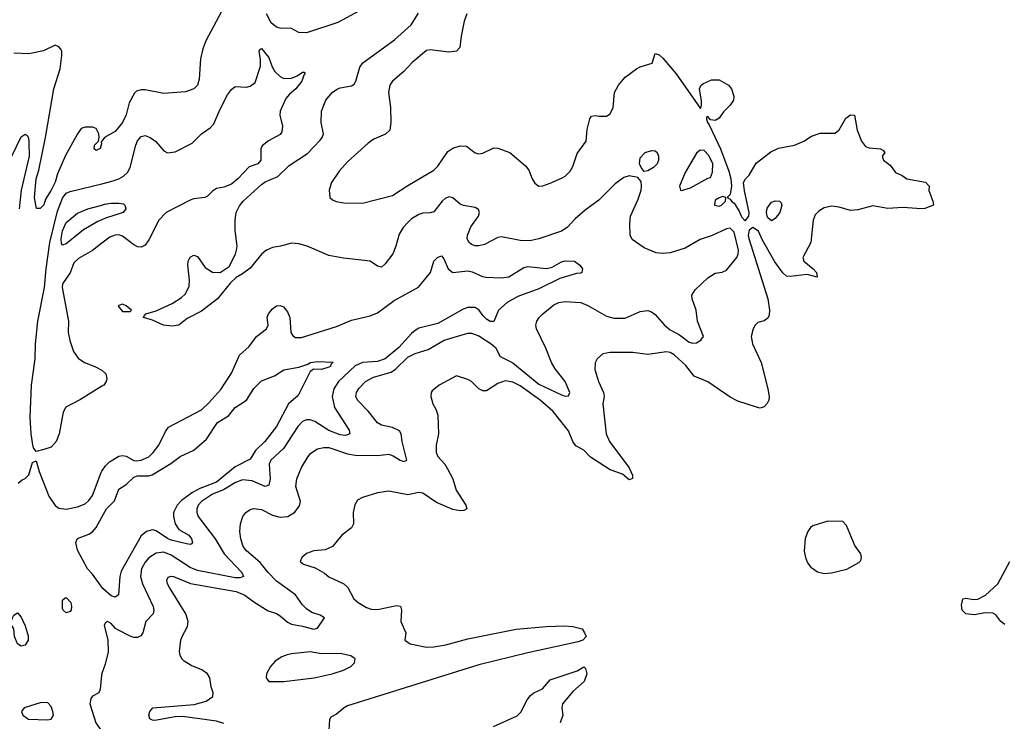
# Model space of a CAD drawing. Header units: inches. Extents: x 1694797 to 1849917, y 907313 to 1017959.
# Tile 564 of 656: x 1809562 to 1814811, y 932917 to 936658. Entities that reach past the tile are written whole.
import ezdxf

# ---------------------------------------------------------------- set-up
doc = ezdxf.new("R2010")
doc.units = ezdxf.units.IN
doc.header["$MEASUREMENT"] = 0
doc.layers.add('B8903', color=7, linetype='Continuous')
doc.layers.add('B8913', color=7, linetype='Continuous')

msp = doc.modelspace()

# ---------------------------------------------------------------- linework, layer by layer
at = {"layer": 'B8903', "color": 5}
for points, elevation in [([(1810000, 936011.3), (1809995.3, 936004.7), (1809997.2, 935997.2), (1809990, 935972), (1809970, 935961), (1809958, 935970), (1809961, 935990), (1809982, 936010), (1809986, 936030), (1809982.8, 936050), (1809970, 936078), (1809950, 936084.9), (1809910, 936085.3), (1809890, 936078), (1809870, 936050.3), (1809805.6, 935934.4), (1809763.9, 935836.1), (1809750, 935792.2), (1809730, 935748.9), (1809699.2, 935700.8), (1809690, 935671), (1809670, 935651), (1809651.1, 935651.1), (1809640.8, 935710), (1809650, 935809), (1809664.1, 935855.9), (1809699.9, 936030), (1809743.8, 936290), (1809776.7, 936396.7), (1809787.1, 936467.1), (1809786.3, 936490), (1809781.1, 936501.1), (1809770, 936514.4), (1809750, 936523.1), (1809688.3, 936491.7), (1809610, 936476.8), (1809530, 936479.1)], 760), ([(1809519.5, 935930), (1809570, 936034), (1809590, 936048), (1809601.1, 936041.1), (1809607.7, 936027.7), (1809610, 936004.7), (1809611.4, 935931.4), (1809568.6, 935750), (1809558.5, 935650)], 740), ([(1810000, 934703.5), (1809886.6, 934633.4), (1809807, 934593), (1809794.1, 934565.9), (1809771.6, 934450), (1809755.3, 934410), (1809730, 934379.7), (1809690, 934367.1), (1809650, 934356), (1809635.4, 934375.4), (1809631.6, 934391.6), (1809622.7, 934450), (1809617.5, 934537.5), (1809624.9, 934710), (1809644.3, 934850), (1809646.2, 934930), (1809657.5, 935050), (1809694, 935230), (1809702.3, 935330), (1809722.9, 935470), (1809762.7, 935637.3), (1809790, 935706.8), (1809810, 935732.9), (1809830, 935741.5), (1810000, 935784)], 740), ([(1810000, 935591.6), (1809977.9, 935582.1), (1809901.6, 935538.4), (1809810, 935463), (1809790, 935456.4), (1809784.1, 935464.1), (1809782, 935490), (1809790, 935532), (1809810, 935577.3), (1809870, 935627.6), (1809925.6, 935650), (1810000, 935670.1)], 720), ([(1810000, 935466), (1809950, 935428), (1809875.3, 935384.7), (1809850, 935362.6), (1809831.4, 935308.6), (1809790.3, 935250), (1809787.6, 935230), (1809820.9, 935050), (1809820.8, 934990), (1809828.3, 934948.3), (1809848.7, 934890), (1809873.5, 934853.5), (1809907.3, 934830), (1809962.8, 934810), (1809999.1, 934790), (1810000, 934789.2)], 740), ([(1809553.6, 934186.4), (1809574.6, 934205.4), (1809590, 934211.3), (1809610, 934231.3), (1809630, 934298), (1809650, 934306), (1809665.3, 934250), (1809717.2, 934117.2), (1809750, 934067.6), (1809770, 934053.1), (1809810, 934049.3), (1809870, 934061.8), (1809910, 934077.6), (1809930, 934095.3), (1809950, 934122), (1809995.6, 934244.4), (1810000, 934251)], 740), ([(1810000, 933632.4), (1809950, 933701.3), (1809923.7, 933730), (1809870.3, 933830), (1809860.9, 933870), (1809870, 933892.6), (1809930, 933914.4), (1809950, 933927.8), (1809969.1, 933950), (1810000, 934005.2)], 720), ([(1810000, 933171.5), (1809997.1, 933162.9), (1809990.4, 933089.6), (1809983, 933070), (1809950, 933051.1), (1809941.2, 933038.8), (1809935.5, 933010), (1809967.9, 932910), (1809990, 932875.7), (1810000, 932871.3)], 740)]:
    msp.add_lwpolyline(points, dxfattribs=dict(at, elevation=elevation))
for points, elevation in [([(1809810, 933496), (1809794, 933510), (1809790, 933519.3), (1809790, 933562.8), (1809804.6, 933575.4), (1809810, 933577), (1809833.4, 933550), (1809838.5, 933530), (1809835.9, 933510), (1809830, 933502.2)], 720), ([(1809570, 933317.6), (1809550, 933331.1), (1809534.5, 933370), (1809529.8, 933409.8), (1809518.5, 933430), (1809516, 933450), (1809523.2, 933470), (1809530, 933482.6), (1809550, 933496.4), (1809570, 933472.4), (1809590, 933427), (1809606.4, 933373.6), (1809606.7, 933350), (1809590, 933323.5)], 720), ([(1809710, 933017.9), (1809670, 933015.9), (1809586, 932990), (1809570.8, 932970), (1809578.8, 932950), (1809609.1, 932929.1), (1809710, 932926), (1809730, 932929.6), (1809741.1, 932950), (1809739.1, 932970), (1809730, 932996.8)], 740)]:
    msp.add_lwpolyline(points, close=True, dxfattribs=dict(at, elevation=elevation))
at = {"layer": 'B8913', "color": 5}
for points, elevation in [([(1810650, 936724.4), (1810553.6, 936546.4), (1810537.5, 936502.5), (1810525.1, 936450), (1810518.8, 936341.2), (1810509.6, 936310), (1810489.8, 936290.2), (1810446.2, 936273.8), (1810330, 936265.5), (1810230, 936283.9), (1810210, 936284.2), (1810183.5, 936276.5), (1810173.3, 936266.7), (1810145.8, 936214.2), (1810130, 936150.7), (1810109.8, 936110), (1810070, 936062), (1810013.2, 936030), (1810000, 936011.3)], 760), ([(1810650, 932905.6), (1810610, 932918.9), (1810430, 932942.4), (1810390, 932940.6), (1810282.6, 932922.6), (1810270, 932923), (1810256, 932930), (1810250.8, 932950), (1810254.8, 932970), (1810272, 932990), (1810492.2, 933007.8), (1810554.9, 933025.1), (1810590.4, 933050), (1810592.4, 933070), (1810582, 933102), (1810574.9, 933150), (1810563.7, 933170), (1810532, 933192), (1810475.1, 933215.1), (1810438, 933238), (1810425.5, 933250), (1810416.4, 933270), (1810413.4, 933290), (1810421.3, 933350), (1810426.9, 933370), (1810457, 933423), (1810460.2, 933450), (1810447.5, 933490), (1810359.6, 933630), (1810349.1, 933650), (1810346.3, 933670), (1810353.7, 933686.3), (1810368.4, 933691.6), (1810382, 933690), (1810471.4, 933651.4), (1810716.4, 933610), (1810761.9, 933590), (1810810, 933553.6), (1810885.8, 933505.8), (1810930, 933491.6), (1810950, 933480.4), (1810990, 933445.2), (1811010, 933434.6), (1811070, 933425), (1811130, 933408.3), (1811150, 933414.6), (1811186.7, 933470), (1811164.1, 933484.1), (1811118.3, 933498.3), (1811090, 933517.1), (1811070, 933538), (1811032.2, 933592.2), (1810930, 933665), (1810885.4, 933710), (1810843.3, 933763.3), (1810770, 933825.5), (1810753.2, 933850), (1810740.2, 933890), (1810736, 933930), (1810739.5, 933970), (1810752, 934010), (1810766.4, 934030), (1810790, 934046.6), (1810808.1, 934051.9), (1810850, 934047.1), (1810910, 934017), (1810950, 934005), (1810990.7, 934009.3), (1811028.3, 934031.7), (1811054.1, 934065.9), (1811058.9, 934090), (1811033, 934170), (1811039.7, 934210), (1811064.7, 934270), (1811099, 934330), (1811113.6, 934346.4), (1811150, 934369.7), (1811183.1, 934376.9), (1811210, 934376.5), (1811310, 934343.9), (1811350, 934335.7), (1811470, 934333.8), (1811530, 934341.9), (1811553.3, 934333.3), (1811590.2, 934309.8), (1811610, 934303.5), (1811626, 934310), (1811600.4, 934410), (1811596, 934450), (1811586.7, 934466.7), (1811550, 934484.4), (1811490, 934496.9), (1811470, 934509.1), (1811421.3, 934570), (1811362.6, 934630), (1811354.5, 934650), (1811357.4, 934670), (1811370, 934691.8), (1811405.8, 934730), (1811447, 934753), (1811541.6, 934778.4), (1811565.4, 934794.6), (1811630, 934859.1), (1811670, 934878), (1811740.1, 934899.9), (1811823.7, 934950), (1811950, 934987.4), (1811970, 934987.7), (1812010, 934972.1), (1812074.3, 934930), (1812097.5, 934910), (1812123.3, 934863.3), (1812190, 934829.4), (1812330, 934715.8), (1812450, 934658.5), (1812470, 934651.8), (1812487.3, 934652.7), (1812494.4, 934670), (1812469.2, 934730), (1812416.6, 934796.6), (1812396.3, 934830), (1812366.4, 934906.4), (1812316.5, 935010), (1812314, 935030), (1812319.5, 935050), (1812330.4, 935070), (1812350.3, 935090), (1812410, 935137.6), (1812436.3, 935150), (1812470, 935156.5), (1812553.6, 935150), (1812590, 935134.6), (1812690, 935077.3), (1812730, 935066.9), (1812790, 935066.8), (1812870, 935103), (1812910, 935108.6), (1812930, 935101.4), (1812950, 935085.9), (1812998.8, 935030), (1813030, 935004.5), (1813078.8, 934978.8), (1813130, 934939.2), (1813150, 934932.7), (1813170, 934935.8), (1813193.7, 934950), (1813206.5, 934970), (1813175.6, 935050), (1813167.4, 935110), (1813147.4, 935170), (1813145.7, 935190), (1813162.6, 935217.4), (1813230, 935282.6), (1813270, 935306.2), (1813307.1, 935312.9), (1813330, 935323), (1813385.7, 935390), (1813392.6, 935407.4), (1813393.3, 935430), (1813370, 935525.8), (1813350, 935546.6), (1813330, 935543.2), (1813252.5, 935507.5), (1813190, 935485.7), (1813110, 935439.6), (1813030, 935414.5), (1812990, 935410.9), (1812955.7, 935415.7), (1812890, 935442.2), (1812827.1, 935487.1), (1812816.5, 935510), (1812813.7, 935570), (1812818.1, 935610), (1812858.2, 935701.8), (1812875.1, 935750), (1812877.5, 935770), (1812874.7, 935794.7), (1812857.7, 935817.7), (1812810, 935826.1), (1812782.6, 935817.4), (1812736.9, 935783.1), (1812650, 935695.8), (1812576.6, 935643.4), (1812523.5, 935596.5), (1812479.7, 935550), (1812450, 935530.3), (1812330, 935489), (1812281.3, 935478.7), (1812230, 935480.2), (1812130, 935500.9), (1812110, 935496.5), (1812039.6, 935460.4), (1812010, 935452.4), (1811990, 935452.4), (1811970, 935459), (1811958.3, 935470), (1811947.8, 935490), (1811948.1, 935510), (1811966.1, 935553.9), (1812007.2, 935610), (1812013.7, 935630), (1812007, 935647), (1811990, 935657), (1811927.1, 935667.1), (1811910, 935674.9), (1811870, 935708.8), (1811850, 935713.8), (1811830, 935704.4), (1811814.7, 935690), (1811770, 935634.6), (1811750, 935628.1), (1811710, 935627.3), (1811690, 935619.7), (1811650, 935596.2), (1811630, 935577.3), (1811606.4, 935550), (1811585.4, 935514.6), (1811567.4, 935450), (1811550.9, 935409.1), (1811510, 935357.3), (1811490, 935339.1), (1811470, 935344.9), (1811430, 935370.4), (1811287.1, 935387.1), (1811210, 935401.6), (1811094.8, 935450), (1811050, 935463.8), (1811010, 935466.7), (1810952.7, 935450), (1810910, 935443.8), (1810877.6, 935430), (1810853.3, 935410), (1810790, 935334), (1810750, 935302.8), (1810716, 935284), (1810685.1, 935254.9), (1810617, 935170), (1810530, 935103.8), (1810454.9, 935065.1), (1810409.6, 935030.4), (1810375.1, 935024.9), (1810328.7, 935028.7), (1810270, 935056), (1810222, 935070), (1810223.6, 935076.4), (1810234, 935090), (1810290, 935106.6), (1810374.3, 935145.7), (1810423.6, 935176.4), (1810444.6, 935195.4), (1810465.1, 935234.9), (1810466.4, 935270), (1810458, 935350), (1810460.5, 935370), (1810470, 935392.3), (1810490, 935402.7), (1810510, 935395.1), (1810550, 935337.2), (1810590, 935312.7), (1810630.5, 935309.5), (1810678, 935342), (1810712.4, 935407.6), (1810718, 935430), (1810720.4, 935450), (1810710, 935534), (1810710.2, 935590), (1810715.5, 935630), (1810733.5, 935666.5), (1810753.2, 935690), (1810850, 935779.9), (1810870, 935793.7), (1810937, 935823), (1810998.6, 935881.4), (1811095.1, 935944.9), (1811163.6, 936016.4), (1811174.2, 936030), (1811180.7, 936050), (1811169.4, 936110), (1811170.2, 936170), (1811194.4, 936230), (1811227.9, 936270), (1811250, 936286.4), (1811270, 936294.8), (1811330, 936305.6), (1811345.4, 936314.6), (1811354.2, 936330), (1811374.2, 936405.8), (1811391.5, 936428.5), (1811560.3, 936550), (1811648, 936630), (1811687.5, 936692.5)], 760), ([(1811370, 936704.4), (1811257.5, 936642.5), (1811090, 936587.9), (1811050, 936589.3), (1811010, 936611.3), (1810950, 936612.8), (1810930, 936617.8), (1810901.8, 936641.8), (1810876.9, 936690)], 760), ([(1811945, 936690), (1811931.3, 936650), (1811914.4, 936570), (1811908.4, 936510), (1811890.5, 936490), (1811850, 936485.4), (1811750, 936498), (1811730, 936493.5), (1811653.1, 936430), (1811610, 936382.7), (1811548.9, 936330), (1811535.6, 936310), (1811527.8, 936270), (1811537.8, 936190), (1811540.4, 936110), (1811534.4, 936070), (1811512.4, 936047.6), (1811450, 936022), (1811419.2, 936000.8), (1811310, 935900.5), (1811264.4, 935850), (1811223.8, 935790), (1811210.6, 935750), (1811214.8, 935710), (1811230, 935697.3), (1811248.7, 935688.7), (1811290, 935681.1), (1811390, 935679.6), (1811550, 935720.9), (1811630, 935774.6), (1811770, 935856.1), (1811790, 935876.9), (1811843.9, 935956.1), (1811870, 935973.6), (1811910, 935986.2), (1811943.1, 935983.1), (1811990, 935948.9), (1812010, 935943.6), (1812030, 935946.5), (1812090, 935975.3), (1812110, 935974), (1812174, 935950), (1812258.3, 935878.3), (1812275.3, 935855.3), (1812293, 935810), (1812307.1, 935787.1), (1812330, 935770.7), (1812350, 935773), (1812390, 935787), (1812450, 935812.9), (1812470, 935824.6), (1812496, 935850), (1812510, 935876.3), (1812534.5, 935945.5), (1812581.6, 936010), (1812587.2, 936072.8), (1812601.2, 936130), (1812610, 936144.7), (1812630, 936148), (1812650, 936143.1), (1812690, 936143.7), (1812710, 936157.1), (1812724.7, 936190), (1812732, 936270), (1812753.3, 936310), (1812790, 936351.3), (1812850, 936396.5), (1812870, 936407), (1812933.6, 936426.4), (1812950, 936478), (1812970, 936470.8), (1812990, 936454), (1813062, 936370), (1813190, 936186), (1813193.2, 936186.8), (1813196.6, 936203.4), (1813195.9, 936224.1), (1813186, 936290), (1813192.9, 936307.1), (1813204.1, 936315.9), (1813250, 936337.3), (1813290, 936338), (1813340.7, 936310), (1813357.1, 936290), (1813368.4, 936250), (1813366.4, 936230), (1813350, 936202.9), (1813313.7, 936166.3), (1813290, 936133.6), (1813270, 936120.9), (1813244.7, 936124.7), (1813230, 936142), (1813222.8, 936137.2), (1813222.8, 936130), (1813228, 936110), (1813237.5, 936097.5), (1813297.1, 935970), (1813343, 935850), (1813353.4, 935810), (1813357.3, 935770), (1813350, 935726), (1813334, 935710), (1813350, 935702), (1813356, 935690), (1813370, 935680.7), (1813397.1, 935637.1), (1813410, 935606.5), (1813430, 935586.2), (1813448.3, 935610), (1813451.2, 935630), (1813425.9, 935745.9), (1813420.5, 935790), (1813431.3, 935810), (1813450, 935828.7), (1813487.1, 935892.9), (1813566.8, 935953.2), (1813606.3, 935973.7), (1813692.7, 935990), (1813741.2, 936010), (1813782.5, 936037.5), (1813830, 936053.4), (1813910, 936052.7), (1813930, 936070.4), (1813966.4, 936133.6), (1813990, 936151.5), (1814011.5, 936150), (1814027.3, 936070), (1814050.2, 936010), (1814070, 935981.5), (1814090, 935974.3), (1814150, 935970.3), (1814162.4, 935962.4), (1814174, 935950), (1814160.5, 935930), (1814166, 935910), (1814202, 935882), (1814230, 935843.1), (1814266.9, 935826.9), (1814291, 935810), (1814390, 935791.6), (1814410, 935770.7), (1814407.7, 935747.7), (1814430.4, 935690), (1814433, 935670), (1814387.8, 935652.2), (1814370, 935649.8), (1814270, 935656.3), (1814190, 935651.3), (1814110, 935665.3), (1814030, 935645), (1813990, 935641), (1813930, 935658.6), (1813890, 935663.9), (1813850, 935655.3), (1813822.4, 935637.6), (1813802.8, 935617.2), (1813791.2, 935590), (1813779.5, 935470), (1813736.9, 935390), (1813742, 935370), (1813792.1, 935330), (1813810, 935310.2), (1813813.9, 935286.1), (1813759.3, 935299.3), (1813670, 935288.4), (1813650, 935290.7), (1813630, 935307.9), (1813587, 935367), (1813521.9, 935481.9), (1813499.8, 935530), (1813470, 935549.8), (1813450, 935535.8), (1813444.7, 935510), (1813448.9, 935491.1), (1813550.1, 935170.1), (1813559.6, 935110), (1813556.9, 935083.1), (1813550, 935066), (1813530, 935053.3), (1813496.9, 935043.1), (1813482.4, 935030), (1813471.8, 935010), (1813462, 934970), (1813468.9, 934930), (1813514.9, 934830), (1813550.2, 934690), (1813556.5, 934650), (1813554.9, 934630), (1813547.4, 934612.6), (1813530, 934594.5), (1813510, 934587.8), (1813490, 934592.6), (1813390, 934624.9), (1813350, 934645.9), (1813230, 934727.3), (1813158, 934758), (1813113.7, 934813.7), (1813050, 934871), (1813030, 934883), (1813010, 934887.6), (1812910, 934872.3), (1812830, 934883), (1812750, 934884.7), (1812710, 934884.7), (1812670, 934877), (1812640.5, 934850), (1812630.4, 934829.6), (1812627, 934793), (1812647.2, 934730), (1812674.3, 934670), (1812676.9, 934650), (1812670.2, 934609.8), (1812688.3, 934450), (1812706.4, 934410), (1812810, 934268.4), (1812828.5, 934230), (1812827.9, 934212.1), (1812810, 934204.2), (1812774.9, 934234.9), (1812710, 934258), (1812628.9, 934308.9), (1812605.3, 934325.3), (1812570, 934362.6), (1812526.6, 934386.6), (1812510, 934409.7), (1812486.9, 934466.9), (1812406.3, 934570), (1812336.7, 934630), (1812230, 934705.8), (1812190, 934725.4), (1812150, 934731.9), (1812110, 934719.4), (1812050, 934680.3), (1812030, 934679.8), (1812009.7, 934690), (1811970, 934729.6), (1811950, 934740.5), (1811890, 934759.6), (1811798, 934710), (1811760.9, 934679.1), (1811754.9, 934670), (1811753.4, 934650), (1811763.6, 934610), (1811780.8, 934580.8), (1811791.6, 934550), (1811794.7, 934450), (1811781.1, 934390), (1811782.3, 934350), (1811790.3, 934330), (1811827.9, 934287.9), (1811843, 934263), (1811870.2, 934210), (1811887.9, 934150), (1811940.9, 934070), (1811946, 934050), (1811930, 934041), (1811910, 934039.8), (1811870, 934046.9), (1811784, 934084), (1811710, 934134), (1811690, 934136.8), (1811630, 934125.7), (1811530, 934144.4), (1811470, 934135.4), (1811388.6, 934111.4), (1811363.1, 934096.9), (1811348.5, 934071.5), (1811339.3, 934030), (1811340.9, 933970), (1811331, 933949), (1811279.5, 933910), (1811230, 933849.7), (1811190, 933831.1), (1811130, 933826), (1811090, 933811.5), (1811064.9, 933790), (1811056, 933770), (1811075.5, 933755.5), (1811136.2, 933736.2), (1811187.4, 933707.4), (1811210, 933688.2), (1811290.2, 933650.2), (1811310.3, 933630), (1811342.3, 933570), (1811365.7, 933550), (1811410, 933523.9), (1811435.4, 933515.4), (1811470, 933512.9), (1811570, 933535.6), (1811591.4, 933531.4), (1811597.4, 933510), (1811594, 933450), (1811620.3, 933390), (1811614, 933350), (1811644, 933330), (1811730, 933312.7), (1811770, 933313.8), (1811834, 933326), (1811950, 933357.8), (1812208.4, 933408.4), (1812370, 933423), (1812466.6, 933426.6), (1812510, 933423.5), (1812560.5, 933410), (1812573, 933390), (1812581.6, 933370), (1812563, 933350), (1812539.6, 933340.4), (1812270, 933282.7), (1812010, 933218.7), (1811310, 932999.4), (1811291.5, 932990), (1811250, 932955), (1811220.4, 932939.6), (1811213.5, 932926.5), (1811209.4, 932870)], 780), ([(1810000, 935784), (1810060.7, 935799.3), (1810091, 935809), (1810115.8, 935824.2), (1810135.6, 935844.4), (1810149.9, 935870.1), (1810181.6, 935990), (1810190, 936012), (1810210, 936035.3), (1810230, 936041.5), (1810257.1, 936030), (1810288.1, 936008.1), (1810330, 935958.4), (1810350, 935947.6), (1810390, 935954.4), (1810480.5, 935999.5), (1810531.7, 936050), (1810577.6, 936082.4), (1810597.1, 936102.9), (1810630, 936181.3), (1810670, 936258.3), (1810690, 936286.5), (1810710, 936301.2), (1810770, 936299.4), (1810790, 936303.5), (1810816.1, 936323.9), (1810845.6, 936410), (1810845.8, 936445.8), (1810838.7, 936490), (1810841.4, 936498.6), (1810850, 936503.8), (1810890, 936456), (1810907.6, 936407.6), (1810922.1, 936382.1), (1810950, 936354.7), (1810970, 936345.5), (1811010, 936346), (1811041.1, 936358.9), (1811070, 936379.1), (1811078.5, 936378.5), (1811082.8, 936370), (1811076.7, 936363.3), (1811066.4, 936330), (1811034.3, 936290), (1810999.3, 936260.7), (1810981.1, 936238.9), (1810950.2, 936170), (1810948.7, 936148.7), (1810962.9, 936090), (1810959.3, 936060.7), (1810950, 936046.4), (1810887.2, 936012.8), (1810854.2, 935985.8), (1810847, 935970), (1810846.9, 935910), (1810831.7, 935890), (1810785.5, 935874.5), (1810724.4, 935810), (1810690, 935781.9), (1810650, 935765), (1810610, 935757.6), (1810590, 935744.7), (1810563.1, 935716.9), (1810549.1, 935710.9), (1810490, 935703.1), (1810470, 935695.4), (1810341.8, 935630), (1810303.9, 935590), (1810250, 935484.2), (1810230, 935456.9), (1810210, 935446), (1810190, 935447.6), (1810170, 935457.6), (1810110, 935503.5), (1810090, 935510.8), (1810070, 935509.8), (1810042, 935498), (1810000, 935466)], 740), ([(1810000, 935670.1), (1810013.9, 935673.9), (1810050, 935679.7), (1810090, 935679.5), (1810115.8, 935675.8), (1810122.8, 935670), (1810127.3, 935650), (1810114, 935630), (1810019.8, 935600.2), (1810000, 935591.6)], 720), ([(1810000, 934251), (1810019.6, 934280.4), (1810039.8, 934300.2), (1810090, 934331.1), (1810110, 934335.5), (1810130, 934331.4), (1810170, 934308.3), (1810186.3, 934306.3), (1810210, 934309.4), (1810250, 934327.3), (1810273.3, 934350), (1810302.8, 934390), (1810338.2, 934461.8), (1810354.6, 934485.4), (1810530, 934577.8), (1810570, 934615.6), (1810633.4, 934686.6), (1810690, 934774), (1810732.6, 934870), (1810784.4, 934915.6), (1810823.7, 934970), (1810877.3, 935010), (1810886, 935030), (1810881, 935070), (1810888.5, 935090), (1810910, 935117.1), (1810930, 935133), (1810950, 935134), (1810968, 935128), (1810990, 935101), (1811001.3, 935070), (1811008, 934990), (1811016, 934976), (1811030, 934964.4), (1811063.6, 934963.6), (1811250, 935021.6), (1811330, 935055.9), (1811430, 935080.1), (1811470, 935096), (1811558.8, 935161.2), (1811687.7, 935232.3), (1811751, 935310), (1811769.1, 935370.9), (1811789.2, 935390.8), (1811810, 935399.5), (1811823.4, 935383.4), (1811845.4, 935330), (1811870, 935311.1), (1811950, 935319.1), (1811974, 935314), (1812028.3, 935288.3), (1812046.3, 935286.3), (1812130, 935281.4), (1812170, 935287.4), (1812250, 935337.5), (1812270, 935341.5), (1812370, 935331), (1812401.2, 935338.8), (1812450, 935367.1), (1812470, 935371.8), (1812518.8, 935370), (1812548.4, 935350), (1812561.6, 935330), (1812558, 935310), (1812553.2, 935306.8), (1812530, 935305.6), (1812441.2, 935278.8), (1812330, 935224.1), (1812217.7, 935182.3), (1812160.3, 935150), (1812114, 935110), (1812090.2, 935049.8), (1812070, 935049.8), (1812050, 935061.8), (1812030, 935081.4), (1812010.4, 935110.4), (1811990, 935124.1), (1811950, 935123.6), (1811925.5, 935114.5), (1811790, 935037.9), (1811690, 935013.1), (1811670, 935002), (1811650, 934985.9), (1811583.3, 934910), (1811510.1, 934849.9), (1811470, 934835.5), (1811390, 934830.3), (1811350, 934813.3), (1811260.4, 934730), (1811235.8, 934690), (1811227, 934650), (1811239.2, 934590), (1811317.8, 934470), (1811322, 934450), (1811299.3, 934440.7), (1811270, 934445.3), (1811210, 934468.3), (1811135.3, 934515.3), (1811110, 934524.8), (1811090, 934524.9), (1811070, 934516.2), (1811043.8, 934490), (1810968.1, 934371.9), (1810901.1, 934310), (1810892.2, 934287.8), (1810897.6, 934210), (1810890, 934175.6), (1810870, 934169.8), (1810800.3, 934200.3), (1810750, 934204.9), (1810711.9, 934190), (1810647.7, 934152.3), (1810590, 934128.9), (1810530.2, 934090), (1810513.2, 934070), (1810505.5, 934050), (1810506, 934030), (1810513.7, 934010), (1810602.9, 933890), (1810652.3, 933810), (1810745.8, 933710), (1810754.9, 933690), (1810737.6, 933682.4), (1810710, 933682.9), (1810510, 933721.2), (1810470, 933737.1), (1810370, 933803), (1810330, 933819.9), (1810290, 933813.5), (1810250.1, 933789.9), (1810230, 933766.2), (1810210.7, 933730), (1810205.8, 933690), (1810215.6, 933650), (1810274, 933530), (1810276.8, 933510), (1810273, 933490), (1810233.4, 933450), (1810218.5, 933390), (1810206.8, 933373.2), (1810190, 933365), (1810170, 933363.9), (1810150, 933371.1), (1810085.2, 933405.2), (1810072.8, 933412.8), (1810050, 933438.3), (1810030, 933449.6), (1810018.4, 933441.6), (1810012.4, 933430), (1810030.9, 933350.9), (1810032.5, 933287.5), (1810017.3, 933222.7), (1810000, 933171.5)], 740), ([(1810000, 934005.2), (1810025, 934050), (1810066.3, 934093.7), (1810090, 934156), (1810130, 934180.1), (1810170, 934218.9), (1810190, 934226.9), (1810250, 934225.8), (1810268.1, 934231.9), (1810367.7, 934292.3), (1810416.4, 934330), (1810490, 934362.3), (1810558, 934422), (1810616.3, 934510), (1810674.3, 934545.7), (1810709.6, 934590.4), (1810770.4, 934629.6), (1810810, 934691.8), (1810850, 934732.3), (1810920.9, 934759.1), (1810970, 934791.5), (1811050, 934805.4), (1811098, 934822), (1811111.3, 934831.3), (1811150, 934836.5), (1811232.8, 934832.8), (1811220.3, 934819.7), (1811218.4, 934810), (1811210, 934805.6), (1811170, 934792.6), (1811130, 934795.4), (1811110, 934782), (1811045.7, 934654.3), (1810994, 934610), (1810930.2, 934490), (1810869.2, 934410), (1810819.3, 934360.7), (1810790, 934315.1), (1810710, 934273.9), (1810610, 934192.5), (1810521.2, 934158.8), (1810482, 934138), (1810424.6, 934095.4), (1810400.8, 934070), (1810381, 934030), (1810380.8, 934010), (1810389.7, 933969.7), (1810410, 933940.6), (1810463.6, 933910), (1810478, 933890), (1810482.4, 933870), (1810476.9, 933863.1), (1810470, 933859.7), (1810450, 933862.8), (1810370, 933883.3), (1810350, 933891.8), (1810290, 933933.7), (1810270, 933939.1), (1810238.5, 933930), (1810210, 933906.6), (1810102.7, 933717.3), (1810095.1, 933690), (1810088.2, 933591.8), (1810070, 933578.7), (1810050, 933587.2), (1810005.2, 933625.2), (1810000, 933632.4)], 720), ([(1810000, 934789.2), (1810020.5, 934770), (1810025.8, 934745.8), (1810023.1, 934730), (1810010, 934709.7), (1810000, 934703.5)], 740), ([(1814813, 933433), (1814791.8, 933450), (1814765.1, 933485.1), (1814750, 933493.7), (1814710, 933495), (1814650, 933484.4), (1814605.7, 933490), (1814585.4, 933510), (1814582.7, 933537.3), (1814589.8, 933570.2), (1814606.5, 933573.5), (1814646.1, 933566.1), (1814670, 933568), (1814710.2, 933589.8), (1814775.5, 933650), (1814840.5, 933770)], 780), ([(1812087.3, 932890), (1812213.9, 932946.1), (1812233.6, 932966.4), (1812267.6, 933032.4), (1812284.3, 933055.7), (1812303.5, 933070), (1812348.7, 933091.3), (1812390, 933137.8), (1812533.2, 933186.8), (1812570, 933207.7), (1812578.6, 933198.6), (1812584.6, 933170), (1812571.3, 933130), (1812510, 933076.1), (1812455.8, 933010), (1812452.4, 932990), (1812456.6, 932950), (1812443.9, 932910)], 780)]:
    msp.add_lwpolyline(points, dxfattribs=dict(at, elevation=elevation))
for points, elevation in [([(1812890, 935849.6), (1812874, 935870), (1812865.4, 935890), (1812870, 935921), (1812895.3, 935950), (1812930, 935960.7), (1812950, 935958.8), (1812961, 935950), (1812967.3, 935930), (1812967.3, 935910), (1812960.7, 935890), (1812941, 935870), (1812910, 935852)], 760), ([(1813190, 935962.8), (1813170, 935946.2), (1813110, 935843.9), (1813078.9, 935770), (1813084.9, 935750), (1813090, 935747), (1813138.5, 935761.5), (1813230, 935813.4), (1813244, 935816), (1813255.3, 935844.7), (1813256.4, 935890), (1813235, 935935), (1813210, 935960.9)], 780), ([(1813310, 935715.3), (1813290, 935709), (1813270, 935695.3), (1813266, 935670), (1813290, 935663.8), (1813304, 935670), (1813324, 935690), (1813326, 935710)], 780), ([(1813570, 935585.3), (1813550, 935602.2), (1813546.9, 935610), (1813542.4, 935630), (1813546.3, 935653.7), (1813570, 935685.3), (1813590, 935693.1), (1813612, 935690), (1813622, 935682), (1813624.9, 935670), (1813614.4, 935630), (1813590, 935597.6)], 760), ([(1810110, 935141.2), (1810090, 935135.3), (1810086.8, 935130), (1810110, 935102.8), (1810150, 935102), (1810158, 935110), (1810130, 935132.7)], 760), ([(1813870, 933984.5), (1813790, 933959.5), (1813777.3, 933950), (1813764, 933930), (1813748.5, 933891.5), (1813744.5, 933824.5), (1813750.7, 933790.7), (1813762, 933762), (1813779.8, 933739.8), (1813814.8, 933714.8), (1813850, 933704.9), (1813890, 933708.2), (1813971.4, 933728.6), (1814035.3, 933764.7), (1814045.4, 933774.6), (1814049.6, 933790), (1814046.2, 933810), (1814014.6, 933854.6), (1813970, 933962), (1813950, 933983)], 820), ([(1811110, 933288.7), (1811010, 933278), (1810988.2, 933271.8), (1810959.6, 933260.4), (1810922.8, 933237.2), (1810899.3, 933210), (1810877.1, 933170), (1810874.9, 933150), (1810890.3, 933130.3), (1810970, 933129.6), (1811132.3, 933150), (1811228, 933170), (1811287.8, 933190), (1811327.6, 933210), (1811347, 933230), (1811349.3, 933250), (1811326.2, 933266.2), (1811270, 933278.3), (1811170, 933277.7)], 780)]:
    msp.add_lwpolyline(points, close=True, dxfattribs=dict(at, elevation=elevation))

doc.saveas('drawing.dxf')
